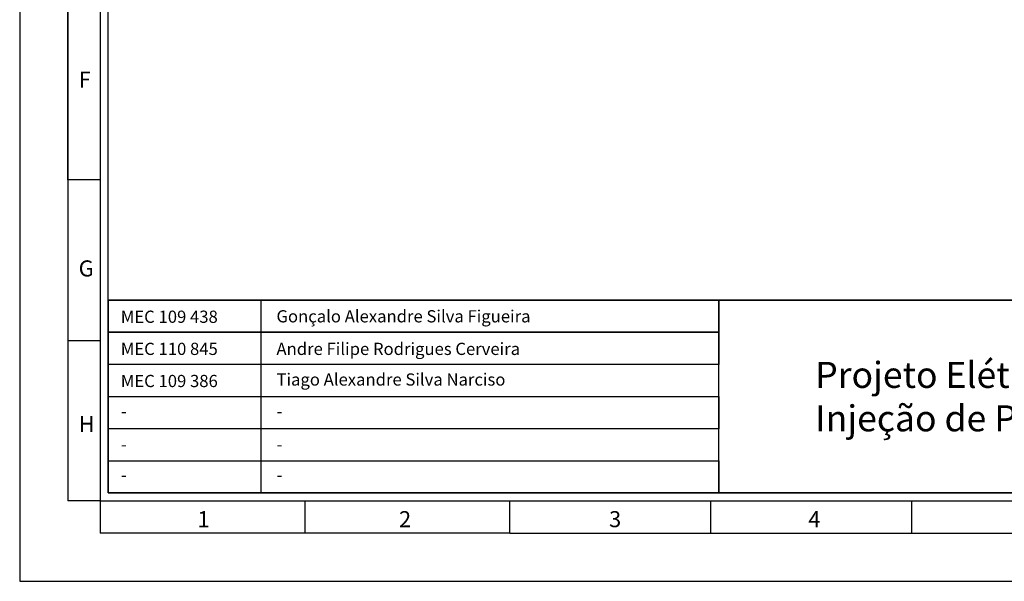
# Model space of a CAD drawing. Header units: millimetres. Extents: x -559 to 10735, y -2326 to 222.
# Tile 551 of 656: x 5154 to 5396, y -1013 to -875. Entities that reach past the tile are written whole.
import ezdxf

# ---------------------------------------------------------------- set-up
doc = ezdxf.new("R2010")
doc.units = ezdxf.units.MM
doc.header["$LTSCALE"] = 4
doc.layers.add('Modelo', color=251, linetype='Continuous')
doc.layers.add('Texto Cabeçalho', color=3, linetype='Continuous')

msp = doc.modelspace()

# ---------------------------------------------------------------- linework, layer by layer
at = {"layer": 'Modelo'}
for p, q in [((5165.83, -914.07), (5165.83, -617.48)), ((5165.83, -815.21), (5165.83, -914.07)), ((5173.74, -914.07), (5165.83, -914.07)), ((5165.83, -914.07), (5165.83, -993.16)), ((5165.83, -914.07), (5165.83, -993.16)), ((5165.83, -953.62), (5173.74, -953.62)), ((5173.74, -993.16), (5165.83, -993.16)), ((5173.74, -993.16), (5173.74, -1001.07)), ((5224.16, -1001.07), (5224.16, -993.16)), ((5274.58, -1001.07), (5274.58, -993.16)), ((5324.01, -1001.07), (5324.01, -993.16)), ((5373.44, -1001.07), (5373.44, -993.16)), ((5274.58, -1001.07), (5173.74, -1001.07)), ((5274.58, -1001.07), (5721.45, -1001.07)), ((5274.58, -1001.07), (5373.44, -1001.07)), ((5373.44, -1001.07), (5472.31, -1001.07))]:
    msp.add_line(p, q, dxfattribs=at)
for points in [[(5153.96, -1012.94), (5741.22, -1012.94), (5741.22, -597.7), (5153.96, -597.7)], [(5173.74, -993.16), (5721.45, -993.16), (5721.45, -617.48), (5173.74, -617.48)], [(5719.47, -991.19), (5175.71, -991.19), (5175.71, -619.45), (5719.47, -619.45)], [(5175.71, -943.73), (5719.47, -943.73), (5719.47, -991.19), (5175.71, -991.19)], [(5325.99, -951.64), (5175.71, -951.64), (5175.71, -943.73), (5325.99, -943.73)], [(5175.71, -943.73), (5213.28, -943.73), (5213.28, -991.19), (5175.71, -991.19)], [(5719.47, -943.73), (5175.71, -943.73), (5175.71, -991.19), (5719.47, -991.19)], [(5325.99, -943.73), (5533.61, -943.73), (5533.61, -991.19), (5325.99, -991.19)], [(5175.71, -951.64), (5325.99, -951.64), (5325.99, -959.55), (5175.71, -959.55)], [(5325.99, -959.55), (5175.71, -959.55), (5175.71, -967.46), (5325.99, -967.46)], [(5175.71, -967.46), (5325.99, -967.46), (5325.99, -975.37), (5175.71, -975.37)], [(5325.99, -975.37), (5175.71, -975.37), (5175.71, -983.28), (5325.99, -983.28)], [(5325.99, -991.19), (5175.71, -991.19), (5175.71, -983.28), (5325.99, -983.28)]]:
    msp.add_lwpolyline(points, close=True, dxfattribs=at)

# ---------------------------------------------------------------- texts
at = {"layer": 'Modelo', "char_height": 3.95, "attachment_point": 1}
for s, heights, insert in [('F', [0], (5168.47, -887.46)), ('G', [0], (5168.47, -933.93)), ('H', [0], (5168.47, -972.26)), ('2', [0], (5247.28, -995.66)), ('3', [0], (5298.96, -995.66)), ('1', [0], (5197.7, -995.66)), ('4', [3.95], (5347.99, -995.66))]:
    msp.add_mtext_dynamic_manual_height_columns(s, width=54.2922, gutter_width=19.77, heights=heights, dxfattribs=dict(at, insert=insert))
at = {"layer": 'Texto Cabeçalho', "attachment_point": 1}
for s, width, gutter_width, heights, insert, char_height in [('MEC 109 438', 75.4428, 15.03, [0], (5178.84, -946.3), 3.0069), ('Gonçalo Alexandre Silva Figueira', 75.4428, 15.03, [0], (5217.14, -946.19), 3.0069), ('MEC 110 845', 75.4428, 15.03, [0], (5178.84, -954.21), 3.0069), ('Andre Filipe Rodrigues Cerveira', 75.4428, 15.03, [0], (5217.14, -954.21), 3.0069), ('{\\fMeiryo UI|b1|i0|c0|p50;Projeto Elétrico de uma Fábrica Industrial de Injeção de Plástico}', 186.8119, 24.39, [30.32], (5349.69, -958.91), 6.4146), ('Tiago Alexandre Silva Narciso', 75.4428, 15.03, [0], (5217.14, -961.75), 3.0069), ('MEC 109 386', 75.4428, 15.03, [0], (5178.84, -962.12), 3.0069)]:
    msp.add_mtext_dynamic_manual_height_columns(s, width=width, gutter_width=gutter_width, heights=heights, dxfattribs=dict(at, insert=insert, char_height=char_height))
at = {"layer": 'Texto Cabeçalho', "color": 18, "true_color": 0x000000, "char_height": 3.01, "attachment_point": 1}
for insert in [(5178.84, -969.55), (5217.14, -969.55), (5178.84, -977.73), (5217.14, -977.73), (5178.84, -985.25), (5217.14, -985.25)]:
    msp.add_mtext_dynamic_manual_height_columns('-', width=75.4428, gutter_width=15.03, heights=[0], dxfattribs=dict(at, insert=insert))

doc.saveas('drawing.dxf')
